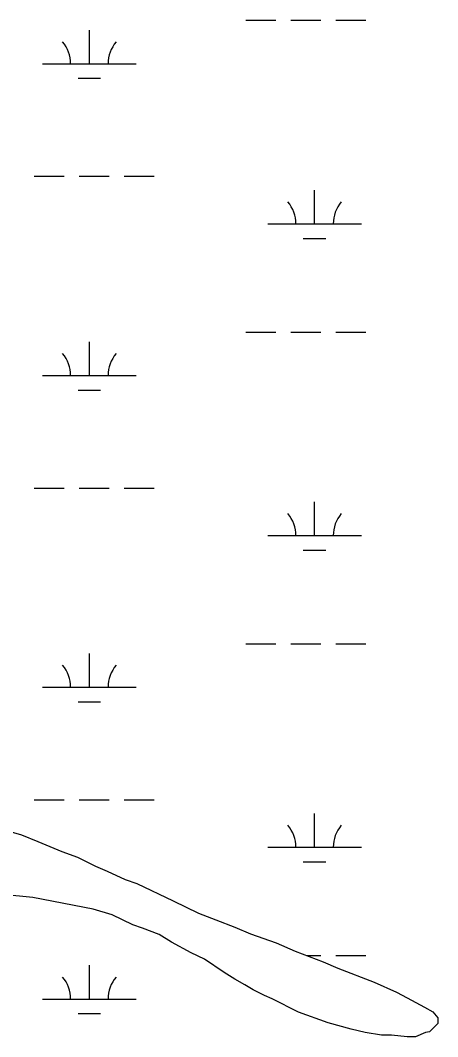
# Model space of a CAD drawing. Extents: x 3177185 to 3215018, y 812988 to 838321.
# Drawn here: x 3209218 to 3209664, y 818631 to 819716 of the extents above; entities that cross this region are included whole.
import ezdxf

# ---------------------------------------------------------------- set-up
doc = ezdxf.new("R2010")
doc.units = 0
doc.layers.add('V-SITE-VEGE', color=7, linetype='Continuous')
doc.layers.add('V-WETL-SWMP', color=7, linetype='Continuous')

msp = doc.modelspace()

# ---------------------------------------------------------------- linework, layer by layer
at = {"layer": 'V-SITE-VEGE'}
for p, q in [((3209186.8, 818855.9), (3209219.3, 818846.3)), ((3209219.3, 818846.3), (3209236.9, 818839.2)), ((3209236.9, 818839.2), (3209262.5, 818828.7)), ((3209262.5, 818828.7), (3209279.2, 818822.6)), ((3209279.2, 818822.6), (3209298.5, 818812.9)), ((3209298.5, 818812.9), (3209310.9, 818807.6)), ((3209310.9, 818807.6), (3209330.2, 818798.8)), ((3209330.2, 818798.8), (3209342.6, 818794.5)), ((3209342.6, 818794.5), (3209381.3, 818776)), ((3209231.7, 818779.4), (3209199.1, 818782.9)), ((3209295.9, 818767.1), (3209231.7, 818779.4)), ((3209381.3, 818776), (3209408.6, 818762.8)), ((3209316.2, 818761), (3209295.9, 818767.1)), ((3209338.2, 818750.5), (3209316.2, 818761)), ((3209408.6, 818762.8), (3209427.1, 818755.8)), ((3209427.1, 818755.8), (3209447.3, 818747.9)), ((3209348.8, 818746.9), (3209338.2, 818750.5)), ((3209366.4, 818739.9), (3209348.8, 818746.9)), ((3209447.3, 818747.9), (3209464, 818740.9)), ((3209379.6, 818732), (3209366.4, 818739.9)), ((3209400.7, 818720.6), (3209379.6, 818732)), ((3209464, 818740.9), (3209491.3, 818731.2)), ((3209491.3, 818731.2), (3209511.6, 818722.4)), ((3209414.8, 818713.6), (3209400.7, 818720.6)), ((3209511.6, 818722.4), (3209541.5, 818711)), ((3209435.9, 818699.5), (3209414.8, 818713.6)), ((3209541.5, 818711), (3209557.3, 818704)), ((3209447.4, 818692.5), (3209435.9, 818699.5)), ((3209557.3, 818704), (3209596.1, 818689.1)), ((3209457.9, 818686.3), (3209447.4, 818692.5)), ((3209596.1, 818689.1), (3209619.8, 818678.5)), ((3209466.7, 818681.1), (3209457.9, 818686.3)), ((3209479, 818674.9), (3209466.7, 818681.1)), ((3209619.8, 818678.5), (3209631.3, 818672.4)), ((3209487, 818671.4), (3209479, 818674.9)), ((3209515.1, 818657.3), (3209487, 818671.4)), ((3209631.3, 818672.4), (3209649.8, 818662.7)), ((3209546.8, 818645.9), (3209515.1, 818657.3)), ((3209649.8, 818662.7), (3209658.6, 818657.5)), ((3209658.6, 818657.5), (3209663.9, 818651.3)), ((3209571.5, 818638.9), (3209546.8, 818645.9)), ((3209663.9, 818645.1), (3209655.1, 818636.3)), ((3209663.9, 818651.3), (3209663.9, 818645.1)), ((3209586.4, 818635.4), (3209571.5, 818638.9)), ((3209604, 818632.8), (3209586.4, 818635.4)), ((3209614.6, 818632.8), (3209604, 818632.8)), ((3209631.3, 818631), (3209614.6, 818632.8)), ((3209650.7, 818635.5), (3209640.1, 818631)), ((3209655.1, 818636.3), (3209650.7, 818635.5)), ((3209640.1, 818631), (3209631.3, 818631))]:
    msp.add_line(p, q, dxfattribs=at)
at = {"layer": 'V-WETL-SWMP'}
for p, q in [((3209459, 819715.7), (3209491, 819715.7)), ((3209507, 819715.7), (3209539, 819715.7)), ((3209555, 819715.7), (3209587, 819715.7)), ((3209291.9, 819669.2), (3209291.9, 819705.2)), ((3209241.9, 819669.2), (3209341.9, 819669.2)), ((3209279.9, 819653.8), (3209303.9, 819653.8)), ((3209233.1, 819549.2), (3209265.1, 819549.2)), ((3209281.1, 819549.2), (3209313.1, 819549.2)), ((3209329.1, 819549.2), (3209361.1, 819549.2)), ((3209532.4, 819498.4), (3209532.4, 819534.4)), ((3209482.4, 819498.4), (3209582.4, 819498.4)), ((3209520.4, 819483), (3209544.4, 819483)), ((3209459, 819383), (3209491, 819383)), ((3209507, 819383), (3209539, 819383)), ((3209555, 819383), (3209587, 819383)), ((3209291.9, 819336.6), (3209291.9, 819372.6)), ((3209241.9, 819336.6), (3209341.9, 819336.6)), ((3209279.9, 819321.1), (3209303.9, 819321.1)), ((3209233.1, 819216.5), (3209265.1, 819216.5)), ((3209281.1, 819216.5), (3209313.1, 819216.5)), ((3209329.1, 819216.5), (3209361.1, 819216.5)), ((3209532.4, 819165.8), (3209532.4, 819201.8)), ((3209482.4, 819165.8), (3209582.4, 819165.8)), ((3209520.4, 819150.3), (3209544.4, 819150.3)), ((3209459, 819050.3), (3209491, 819050.3)), ((3209507, 819050.3), (3209539, 819050.3)), ((3209555, 819050.3), (3209587, 819050.3)), ((3209291.9, 819003.9), (3209291.9, 819039.9)), ((3209241.9, 819003.9), (3209341.9, 819003.9)), ((3209279.9, 818988.5), (3209303.9, 818988.5)), ((3209233.1, 818883.8), (3209265.1, 818883.8)), ((3209281.1, 818883.8), (3209313.1, 818883.8)), ((3209329.1, 818883.8), (3209361.1, 818883.8)), ((3209532.4, 818833.1), (3209532.4, 818869.1)), ((3209186.8, 818855.9), (3209219.3, 818846.3)), ((3209219.3, 818846.3), (3209236.9, 818839.2)), ((3209236.9, 818839.2), (3209262.5, 818828.7)), ((3209262.5, 818828.7), (3209279.2, 818822.6)), ((3209482.4, 818833.1), (3209582.4, 818833.1)), ((3209279.2, 818822.6), (3209298.5, 818812.9)), ((3209520.4, 818817.7), (3209544.4, 818817.7)), ((3209298.5, 818812.9), (3209310.9, 818807.6)), ((3209310.9, 818807.6), (3209330.2, 818798.8)), ((3209330.2, 818798.8), (3209342.6, 818794.5)), ((3209342.6, 818794.5), (3209381.3, 818776)), ((3209231.7, 818779.4), (3209199.1, 818782.9)), ((3209295.9, 818767.1), (3209231.7, 818779.4)), ((3209381.3, 818776), (3209408.6, 818762.8)), ((3209316.2, 818761), (3209295.9, 818767.1)), ((3209338.2, 818750.5), (3209316.2, 818761)), ((3209408.6, 818762.8), (3209427.1, 818755.8)), ((3209427.1, 818755.8), (3209447.3, 818747.9)), ((3209348.8, 818746.9), (3209338.2, 818750.5)), ((3209366.4, 818739.9), (3209348.8, 818746.9)), ((3209447.3, 818747.9), (3209464, 818740.9)), ((3209379.6, 818732), (3209366.4, 818739.9)), ((3209400.7, 818720.6), (3209379.6, 818732)), ((3209464, 818740.9), (3209491.3, 818731.2)), ((3209491.3, 818731.2), (3209511.6, 818722.4)), ((3209414.8, 818713.6), (3209400.7, 818720.6)), ((3209511.6, 818722.4), (3209541.5, 818711)), ((3209435.9, 818699.5), (3209414.8, 818713.6)), ((3209524.1, 818717.7), (3209539, 818717.7)), ((3209541.5, 818711), (3209557.3, 818704)), ((3209555, 818717.7), (3209587, 818717.7)), ((3209291.9, 818671.2), (3209291.9, 818707.2)), ((3209447.4, 818692.5), (3209435.9, 818699.5)), ((3209557.3, 818704), (3209596.1, 818689.1)), ((3209457.9, 818686.3), (3209447.4, 818692.5)), ((3209596.1, 818689.1), (3209619.8, 818678.5)), ((3209466.7, 818681), (3209457.9, 818686.3)), ((3209479, 818674.9), (3209466.7, 818681)), ((3209619.8, 818678.5), (3209631.3, 818672.4)), ((3209241.9, 818671.2), (3209341.9, 818671.2)), ((3209487, 818671.4), (3209479, 818674.9)), ((3209515.1, 818657.3), (3209487, 818671.4)), ((3209631.3, 818672.4), (3209649.8, 818662.7)), ((3209279.9, 818655.8), (3209303.9, 818655.8)), ((3209546.8, 818645.9), (3209515.1, 818657.3)), ((3209649.8, 818662.7), (3209658.6, 818657.5)), ((3209658.6, 818657.5), (3209663.9, 818651.3)), ((3209571.5, 818638.9), (3209546.8, 818645.9)), ((3209663.9, 818645.1), (3209655.1, 818636.3)), ((3209663.9, 818651.3), (3209663.9, 818645.1)), ((3209586.4, 818635.4), (3209571.5, 818638.9)), ((3209604, 818632.8), (3209586.4, 818635.4)), ((3209614.6, 818632.8), (3209604, 818632.8)), ((3209631.3, 818631), (3209614.6, 818632.8)), ((3209650.7, 818635.5), (3209640.1, 818631)), ((3209655.1, 818636.3), (3209650.7, 818635.5)), ((3209640.1, 818631), (3209631.3, 818631))]:
    msp.add_line(p, q, dxfattribs=at)
for centre, start, end in [((3209236.7, 819669.7), 359.2282, 40.7718), ((3209347.2, 819669.7), 139.2282, 180.7718), ((3209477.2, 819498.9), 359.2282, 40.7718), ((3209587.6, 819498.9), 139.2282, 180.7718), ((3209236.7, 819337), 359.2282, 40.7718), ((3209347.2, 819337), 139.2282, 180.7718), ((3209477.2, 819166.2), 359.2282, 40.7718), ((3209587.6, 819166.2), 139.2282, 180.7718), ((3209236.7, 819004.4), 359.2282, 40.7718), ((3209347.2, 819004.4), 139.2282, 180.7718), ((3209477.2, 818833.6), 359.2282, 40.7718), ((3209587.6, 818833.6), 139.2282, 180.7718), ((3209236.7, 818671.7), 359.2282, 40.7718), ((3209347.2, 818671.7), 139.2282, 180.7718)]:
    msp.add_arc(centre, 35.2, start, end, dxfattribs=at)

doc.saveas('drawing.dxf')
